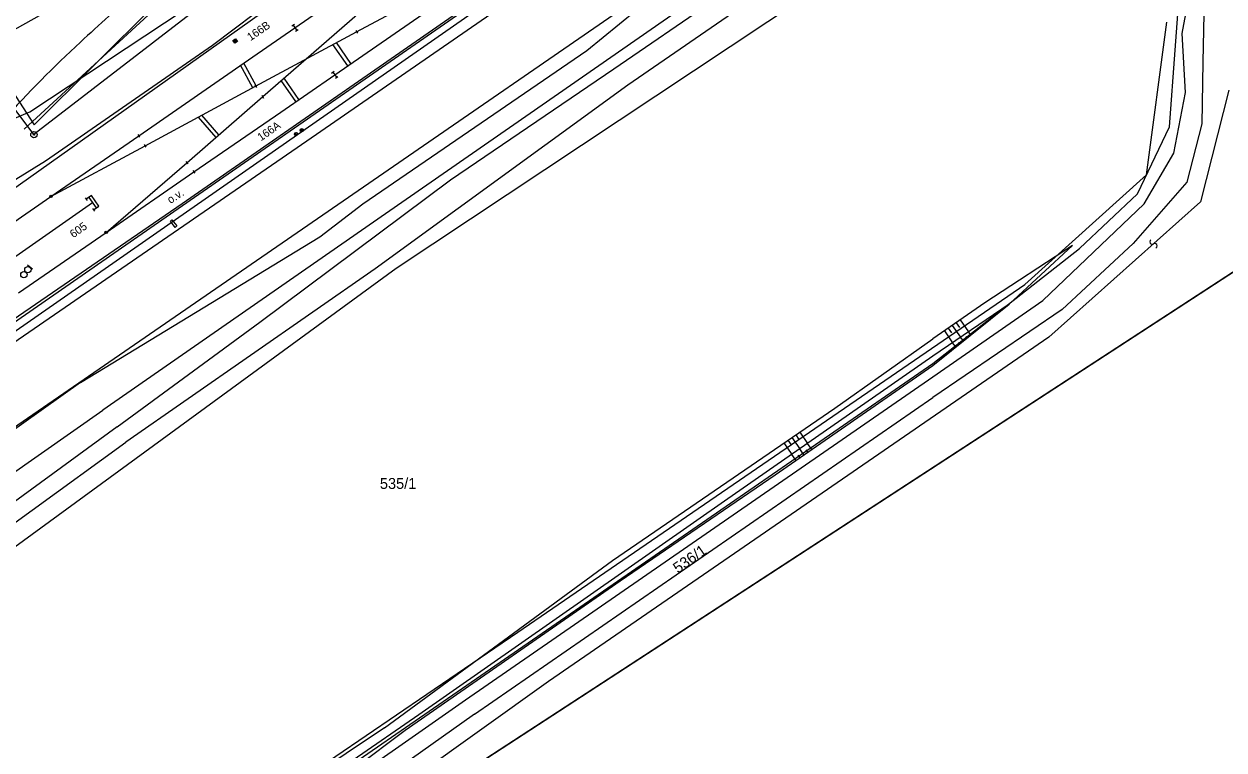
# Model space of a CAD drawing. Extents: x -469926 to -462499, y -1098642 to -1092733.
# Drawn here: x -466842 to -466654.5, y -1096491.3 to -1096378 of the extents above; entities that cross this region are included whole.
import ezdxf

# ---------------------------------------------------------------- set-up
doc = ezdxf.new("R2010")
doc.units = 0
for name, color, linetype in [('Vrstva 1', 7, 'Continuous'), ('Vrstva 10', 7, 'Continuous'), ('Vrstva 11', 7, 'Continuous'), ('Vrstva 12', 7, 'Continuous'), ('Vrstva 13', 7, 'Continuous'), ('Vrstva 18', 7, 'Continuous'), ('Vrstva 24', 7, 'Continuous'), ('Vrstva 30', 7, 'Continuous'), ('Vrstva 4', 7, 'Continuous'), ('Vrstva 42', 7, 'Continuous'), ('Vrstva 44', 7, 'Continuous'), ('Vrstva 46', 7, 'Continuous'), ('Vrstva 48', 7, 'Continuous'), ('Vrstva 50', 7, 'Continuous'), ('Vrstva 51', 7, 'Continuous'), ('Vrstva 58', 7, 'Continuous'), ('Vrstva 62', 7, 'Continuous'), ('Vrstva 7', 7, 'Continuous'), ('Vrstva 8', 7, 'Continuous'), ('Vrstva 9', 7, 'Continuous')]:
    doc.layers.add(name, color=color, linetype=linetype)

msp = doc.modelspace()

# ---------------------------------------------------------------- linework, layer by layer
at = {"layer": 'Vrstva 1'}
for p, q in [((-466759.06, -1096332.53), (-466840.42, -1096395.25)), ((-466698.66, -1096359.64), (-466783.83, -1096416.13)), ((-466666.58, -1096401.55), (-466663.42, -1096377.71)), ((-466840.42, -1096395.25), (-466848.14, -1096384.96)), ((-466851.72, -1096546), (-466625.87, -1096398.99)), ((-466685.59, -1096418.66), (-466666.58, -1096401.55)), ((-466783.83, -1096416.13), (-466868.41, -1096477.89)), ((-466764.82, -1096472.94), (-466685.59, -1096418.66)), ((-466815.29, -1096507.24), (-466764.82, -1096472.94))]:
    msp.add_line(p, q, dxfattribs=at)
for points in [[(-466842.81, -1096419.94), (-466829.13, -1096410.51), (-466815.43, -1096401.07), (-466801.86, -1096391.73), (-466793.42, -1096385.9), (-466775.23, -1096373.32), (-466761.56, -1096363.87), (-466747.89, -1096354.42), (-466734.22, -1096344.99), (-466720.46, -1096335.5), (-466705.03, -1096324.83), (-466691.36, -1096315.39), (-466677.67, -1096305.92), (-466654.92, -1096290.24), (-466641.91, -1096281.24)], [(-466829.13, -1096410.51), (-466816.51, -1096399.63), (-466804.67, -1096389.32), (-466791.13, -1096377.55), (-466777, -1096365.13), (-466764.52, -1096354.17), (-466752.33, -1096343.46), (-466751.03, -1096342.31), (-466750.04, -1096341.36)], [(-466996.21, -1096464.45), (-466943.57, -1096434.98), (-466919.04, -1096421.2), (-466888.92, -1096404.31), (-466839.55, -1096376.65), (-466818, -1096364.58), (-466815.14, -1096362.96), (-466793.15, -1096350.6)], [(-466851.43, -1096414.32), (-466837.76, -1096404.89), (-466824.05, -1096395.43), (-466806.23, -1096383.11), (-466799.65, -1096378.56), (-466778.13, -1096363.69), (-466764.52, -1096354.17)], [(-466837.76, -1096404.89), (-466823.06, -1096397.01), (-466805.8, -1096387.7), (-466790.02, -1096379.19), (-466776.19, -1096371.77), (-466761.56, -1096363.87)], [(-467167.16, -1096637.05), (-467163.29, -1096634.39), (-467136.62, -1096616.11), (-467108.29, -1096596.71), (-467080.53, -1096577.68), (-467053.77, -1096559.35), (-467026.08, -1096540.32), (-466997.97, -1096520.99), (-466980.55, -1096509.03), (-466965.42, -1096498.63), (-466944.37, -1096484.13), (-466930.68, -1096474.71), (-466916.99, -1096465.29), (-466908.21, -1096459.24), (-466894.49, -1096449.79), (-466880.77, -1096440.31), (-466860.05, -1096425.96), (-466843.78, -1096414.58), (-466831.29, -1096405.87)]]:
    msp.add_lwpolyline(points, dxfattribs=at)
for centre, radius, start, end in [((-466047.29, -1097233.42), 1159.54, 132.07321, 132.66719), ((-466705.67, -1096519.12), 188.1, 132.6672, 137.8777)]:
    msp.add_arc(centre, radius, start, end, dxfattribs=at)
at = {"layer": 'Vrstva 10'}
msp.add_lwpolyline([(-466000, -1096005.55), (-466098.34, -1096031.49), (-466144.77, -1096044.92), (-466168.69, -1096048.68), (-466215.3, -1096059.17), (-466266.71, -1096076.01), (-466302.87, -1096101.62), (-466353.4, -1096142.82), (-466404.87, -1096192.96), (-466470.35, -1096252.52), (-466566.28, -1096309.44), (-466650.69, -1096362.8), (-466671.58, -1096348.49), (-466672.78, -1096349.74), (-466675.63, -1096352.9), (-466657.4, -1096366.97), (-466646.9, -1096375.84), (-466617.9, -1096393.84), (-466851.72, -1096546), (-466853.56, -1096558.72)], dxfattribs=at)
at = {"layer": 'Vrstva 11'}
for p, q in [((-466809.2, -1096380.77), (-466809.13, -1096380.45)), ((-466809.05, -1096380.99), (-466808.91, -1096380.3)), ((-466808.83, -1096380.85), (-466808.76, -1096380.52)), ((-466798.81, -1096394.66), (-466798.49, -1096394.33)), ((-466798.68, -1096394.79), (-466798.35, -1096394.47)), ((-466799.7, -1096395.26), (-466799.38, -1096394.93)), ((-466799.57, -1096395.39), (-466799.24, -1096395.06))]:
    msp.add_line(p, q, dxfattribs=at)
msp.add_lwpolyline([(-466809.33, -1096380.58), (-466808.91, -1096380.3), (-466808.63, -1096380.72), (-466809.05, -1096380.99)], close=True, dxfattribs=at)
msp.add_lwpolyline([(-466809.33, -1096380.58), (-466808.91, -1096380.3), (-466808.63, -1096380.72), (-466809.05, -1096380.99), (-466809.33, -1096380.58)], dxfattribs=at)
for centre in [(-466798.58, -1096394.57), (-466799.47, -1096395.17)]:
    msp.add_circle(centre, 0.25, dxfattribs=at)
at = {"layer": 'Vrstva 12'}
msp.add_lwpolyline([(-466818.86, -1096408.55), (-466818.11, -1096409.51), (-466818.37, -1096409.73), (-466819.1, -1096408.75)], close=True, dxfattribs=at)
at = {"layer": 'Vrstva 13'}
for points in [[(-466700, -1096433.09), (-466682.8, -1096421.15), (-466666.96, -1096406.05), (-466662.31, -1096398.14), (-466660.53, -1096388.68), (-466661.02, -1096379.44), (-466659.5, -1096371.36), (-466655.14, -1096366.53), (-466637.39, -1096355.26), (-466582.58, -1096321.2), (-466509.18, -1096276.13), (-466486.38, -1096262.3), (-466470.48, -1096250.91)], [(-466468.93, -1096253.28), (-466484.49, -1096264.33), (-466508.15, -1096278.85), (-466593.43, -1096330.92), (-466647.32, -1096364.62), (-466654.82, -1096370.23), (-466657.64, -1096376.4), (-466657.79, -1096383.92), (-466657.96, -1096393.58), (-466660.3, -1096402.69), (-466668.71, -1096412.27), (-466679.77, -1096422.53), (-466700, -1096436.32)], [(-466773.02, -1096483.52), (-466700, -1096433.09)], [(-466771.57, -1096485.75), (-466700, -1096436.32)], [(-466796.59, -1096500), (-466773.02, -1096483.52)], [(-466771.57, -1096485.75), (-466791.67, -1096500)]]:
    msp.add_lwpolyline(points, dxfattribs=at)
at = {"layer": 'Vrstva 18'}
for p, q in [((-466800.14, -1096378.29), (-466799.73, -1096378)), ((-466799.93, -1096378.15), (-466799.36, -1096378.97)), ((-466799.57, -1096379.11), (-466799.16, -1096378.82)), ((-466793.92, -1096385.65), (-466793.52, -1096385.35)), ((-466793.72, -1096385.5), (-466793.12, -1096386.31)), ((-466793.33, -1096386.45), (-466792.92, -1096386.16))]:
    msp.add_line(p, q, dxfattribs=at)
at = {"layer": 'Vrstva 24'}
msp.add_line((-466840.65, -1096416.27), (-466841.42, -1096415.64), dxfattribs=at)
for centre, radius in [((-466840.42, -1096395.25), 0.5), ((-466840.42, -1096395.25), 0.1), ((-466841.99, -1096417.11), 0.5), ((-466841.36, -1096416.34), 0.5)]:
    msp.add_circle(centre, radius, dxfattribs=at)
at = {"layer": 'Vrstva 30'}
msp.add_line((-466841.96, -1096394.4), (-466822.59, -1096376.62), dxfattribs=at)
at = {"layer": 'Vrstva 4'}
for p, q in [((-466653.75, -1096388.3), (-466658.16, -1096405.75)), ((-466658.16, -1096405.75), (-466681.87, -1096426.86)), ((-466681.87, -1096426.86), (-466760.04, -1096480.66)), ((-466760.04, -1096480.66), (-466851.72, -1096546))]:
    msp.add_line(p, q, dxfattribs=at)
at = {"layer": 'Vrstva 42'}
for p, q in [((-466756.38, -1096338.88), (-466812.5, -1096381.31)), ((-466812.5, -1096381.31), (-466838.62, -1096399.4)), ((-466838.62, -1096399.4), (-466875.7, -1096422.22))]:
    msp.add_line(p, q, dxfattribs=at)
at = {"layer": 'Vrstva 44'}
for p, q in [((-466753.4, -1096339.7), (-466860.08, -1096415.45)), ((-466702.95, -1096344.23), (-466786.57, -1096401.82)), ((-466786.57, -1096401.82), (-466867.77, -1096457.65))]:
    msp.add_line(p, q, dxfattribs=at)
at = {"layer": 'Vrstva 46'}
for p, q in [((-466799.28, -1096397.27), (-466732.71, -1096351.26)), ((-466935.59, -1096490.79), (-466799.28, -1096397.27))]:
    msp.add_line(p, q, dxfattribs=at)
at = {"layer": 'Vrstva 48'}
for points in [[(-466696.33, -1096424.62), (-466695.82, -1096425.36)], [(-466695.72, -1096424.19), (-466694.43, -1096426.06)], [(-466698.18, -1096425.9), (-466696.91, -1096427.75)], [(-466697.57, -1096425.47), (-466697.06, -1096426.21)], [(-466696.95, -1096425.04), (-466695.67, -1096426.9)], [(-466694.04, -1096426.53), (-466694.42, -1096426.06)], [(-466696.38, -1096428.41), (-466696.91, -1096427.75)], [(-466695.79, -1096427.94), (-466695.99, -1096427.69)], [(-466695.21, -1096427.47), (-466695.66, -1096426.9)], [(-466694.62, -1096427), (-466694.79, -1096426.79)], [(-466720.77, -1096441.7), (-466719.55, -1096443.47)], [(-466723.24, -1096443.39), (-466722.02, -1096445.19)], [(-466722.62, -1096442.97), (-466722.14, -1096443.69)], [(-466722.01, -1096442.55), (-466720.78, -1096444.33)], [(-466721.39, -1096442.12), (-466720.9, -1096442.83)], [(-466718.91, -1096444.4), (-466719.55, -1096443.47)], [(-466721.38, -1096446.1), (-466722.02, -1096445.19)], [(-466720.76, -1096445.68), (-466721.02, -1096445.31)], [(-466720.15, -1096445.25), (-466720.78, -1096444.33)], [(-466719.53, -1096444.82), (-466719.79, -1096444.45)]]:
    msp.add_lwpolyline(points, dxfattribs=at)
at = {"layer": 'Vrstva 50'}
for p, q in [((-466841.06, -1096391.67), (-466811.57, -1096372.17)), ((-466864.18, -1096401.42), (-466841.06, -1096391.67))]:
    msp.add_line(p, q, dxfattribs=at)
at = {"layer": 'Vrstva 51'}
for p, q in [((-466960.58, -1096507.5), (-466749.51, -1096360.58)), ((-466840.39, -1096393.72), (-466821.57, -1096375.05)), ((-466849.6, -1096379.56), (-466840.39, -1096393.72))]:
    msp.add_line(p, q, dxfattribs=at)
for centre, radius, start, end in [((-466665.73, -1096411.99), 0.376, 117.3604, 303.6715), ((-466665.31, -1096412.61), 0.377, 296.6843, 124.3475)]:
    msp.add_arc(centre, radius, start, end, dxfattribs=at)
at = {"layer": 'Vrstva 58'}
msp.add_lwpolyline([(-467228.65, -1096727.98), (-467203.72, -1096744.02), (-467183.73, -1096749.88), (-467175.02, -1096748.65), (-467161.6, -1096742.85), (-467144.51, -1096733.78), (-466929.38, -1096586.44), (-466800.01, -1096499.99), (-466700, -1096431), (-466677.08, -1096413.01), (-466668.01, -1096404.48), (-466663.03, -1096394.04), (-466661.22, -1096370.05), (-466647, -1096358), (-466567.13, -1096308.58), (-466471.4, -1096251.16), (-466405.86, -1096192.03), (-466383.44, -1096171.79)], dxfattribs=at)
at = {"layer": 'Vrstva 62'}
for p, q in [((-466791.4, -1096384.51), (-466793.7, -1096381.18)), ((-466790.91, -1096384.16), (-466793.17, -1096380.89)), ((-466806.24, -1096387.94), (-466808.13, -1096384.43)), ((-466805.71, -1096387.65), (-466807.63, -1096384.08)), ((-466799.51, -1096390.1), (-466801.78, -1096386.81)), ((-466799.02, -1096389.76), (-466801.33, -1096386.42)), ((-466811.97, -1096395.68), (-466814.73, -1096392.52)), ((-466811.52, -1096395.29), (-466814.18, -1096392.23)), ((-466832.41, -1096405.13), (-466832.12, -1096405.54)), ((-466832.41, -1096405.13), (-466832.12, -1096405.54)), ((-466831.86, -1096405.05), (-466830.72, -1096406.7)), ((-466831.86, -1096405.05), (-466830.72, -1096406.7)), ((-466831.29, -1096405.87), (-466831.29, -1096405.87)), ((-466831.29, -1096405.87), (-466831.29, -1096405.87)), ((-466831.27, -1096406.77), (-466830.98, -1096407.19)), ((-466831.27, -1096406.77), (-466830.98, -1096407.19))]:
    msp.add_line(p, q, dxfattribs=at)
for points in [[(-466833.14, -1096433.95), (-466795.74, -1096411.19), (-466789.05, -1096406.06), (-466754.06, -1096382.11), (-466746.4, -1096375.86), (-466730.4, -1096364.32), (-466700, -1096345.85)], [(-467574.07, -1096925.09), (-467515.98, -1096885.83), (-467488.76, -1096867.14), (-467461.54, -1096848.45), (-467430.95, -1096827.43), (-467403.61, -1096809.03), (-467342.28, -1096766.57), (-467297.27, -1096735.74), (-467268.35, -1096716.08), (-467245.3, -1096699.97), (-467216.92, -1096680.92), (-467188.08, -1096660.73), (-467133.34, -1096623.43), (-467074.29, -1096582.95), (-466962.32, -1096505.44), (-466913.49, -1096472.16), (-466857.83, -1096433.81), (-466817.26, -1096406.01), (-466762.14, -1096367.77), (-466734.95, -1096348.87)], [(-467186.99, -1096660.66), (-467133.7, -1096624.43), (-467073.58, -1096582.79), (-466913.79, -1096473.25), (-466857.45, -1096434.24), (-466817.89, -1096406.8), (-466762.66, -1096368.48), (-466734.1, -1096349.92)], [(-466700, -1096351.37), (-466721.77, -1096364.53), (-466735.81, -1096373.13), (-466762.91, -1096391.96), (-466785.47, -1096407.6), (-466829.66, -1096438.25)], [(-466827.43, -1096440.86), (-466805.15, -1096424.53), (-466775.35, -1096402.33), (-466749.82, -1096384.97), (-466734.17, -1096374.18), (-466700, -1096353.27)], [(-466700, -1096357.28), (-466715.94, -1096365.68), (-466747.62, -1096387.53), (-466787.13, -1096416.22), (-466826.08, -1096443.25)], [(-466831.12, -1096406.98), (-466830.3, -1096406.41), (-466831.45, -1096404.77), (-466832.27, -1096405.34)], [(-466831.12, -1096406.98), (-466830.3, -1096406.41), (-466831.45, -1096404.77), (-466832.27, -1096405.34)], [(-466688.04, -1096421.74), (-466678.17, -1096412.55), (-466691.86, -1096421.54), (-466700, -1096427.15)], [(-466700, -1096431.31), (-466688.04, -1096421.74), (-466700, -1096429.84)], [(-466785.65, -1096487.87), (-466750.03, -1096461.77), (-466715.29, -1096437.94), (-466700, -1096427.15)], [(-466700, -1096429.84), (-466732.51, -1096452.5), (-466780.28, -1096485.83)], [(-466798.61, -1096500), (-466792.61, -1096495.79), (-466790.16, -1096494.06), (-466782.41, -1096488.23), (-466748.82, -1096464.93), (-466724.62, -1096448.35), (-466700, -1096431.31)], [(-466833.14, -1096433.95), (-466850.92, -1096446.55), (-466868.42, -1096459.91), (-466894.92, -1096479.39), (-466895.97, -1096481.24), (-466895.21, -1096482.35), (-466893.2, -1096482.59), (-466890.68, -1096482.14), (-466891.69, -1096481.42), (-466891.82, -1096480.71), (-466888.58, -1096478.12), (-466884.05, -1096475.57), (-466884.61, -1096478.07), (-466883.91, -1096479.59), (-466882.94, -1096480.42), (-466879.12, -1096480.15), (-466874.4, -1096478.57), (-466871.23, -1096475.69), (-466855.39, -1096464.49), (-466826.08, -1096443.25)], [(-466827.43, -1096440.86), (-466858.2, -1096463.29), (-466872.65, -1096474.57), (-466875.91, -1096477.51), (-466878.38, -1096478.66), (-466880.13, -1096478.84), (-466880.88, -1096477.85), (-466880.74, -1096476.26), (-466878.36, -1096473.3), (-466864.02, -1096462.32), (-466829.66, -1096438.25)], [(-466780.28, -1096485.83), (-466800.83, -1096500)], [(-466785.65, -1096487.87), (-466803.78, -1096500)]]:
    msp.add_lwpolyline(points, dxfattribs=at)
at = {"layer": 'Vrstva 8'}
for p, q in [((-466790.15, -1096378.98), (-466789.89, -1096379.4)), ((-466805.93, -1096387.49), (-466805.67, -1096387.91)), ((-466804.8, -1096389.11), (-466804.54, -1096389.54)), ((-466824.21, -1096395.23), (-466823.91, -1096395.63)), ((-466823.18, -1096396.79), (-466822.94, -1096397.23)), ((-466816.67, -1096399.43), (-466816.36, -1096399.83)), ((-466815.58, -1096400.86), (-466815.29, -1096401.27))]:
    msp.add_line(p, q, dxfattribs=at)
for centre in [(-466837.76, -1096404.89), (-466829.13, -1096410.51)]:
    msp.add_circle(centre, 0.2, dxfattribs=at)

# ---------------------------------------------------------------- texts
at = {"layer": 'Vrstva 11'}
for s, p in [('166B', (-466806.59, -1096380.68)), ('166A', (-466804.97, -1096396.32))]:
    msp.add_text(s, height=1.25, rotation=34.5693, dxfattribs=at).set_placement(p)
at = {"layer": 'Vrstva 50'}
msp.add_text('535/1', height=1.7, dxfattribs=at).set_placement((-466786.37, -1096450.57))
msp.add_text('536/1', height=1.7, rotation=35.118, dxfattribs=at).set_placement((-466739.81, -1096463.83))
at = {"layer": 'Vrstva 7'}
msp.add_text('o.v.', height=1.25, rotation=32.3998, dxfattribs=at).set_placement((-466819.11, -1096406.09))
at = {"layer": 'Vrstva 9'}
msp.add_text('605', height=1.25, rotation=35.4337, dxfattribs=at).set_placement((-466834.26, -1096411.45))

doc.saveas('drawing.dxf')
